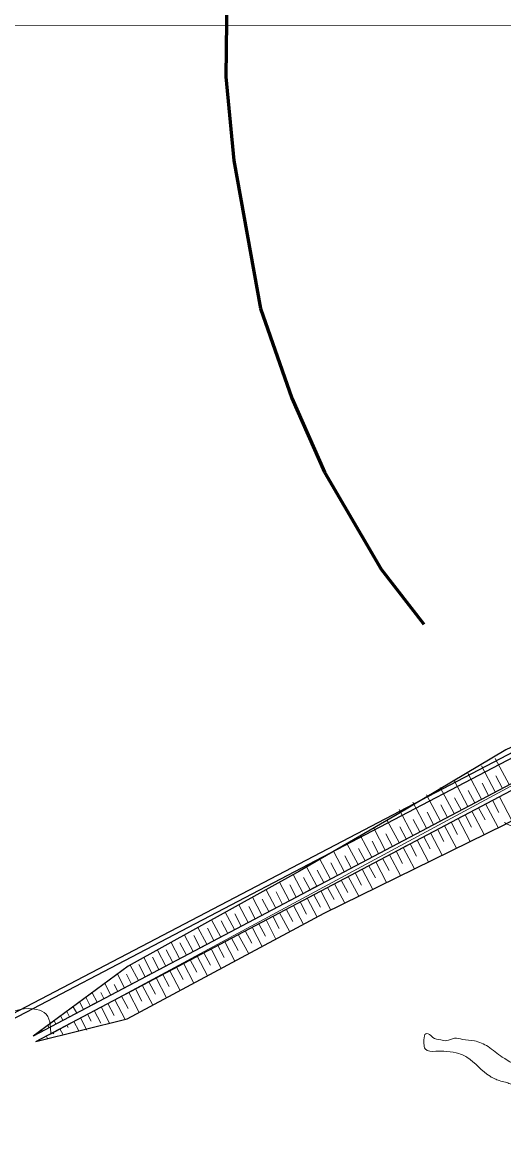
# Model space of a CAD drawing. Extents: x 553962 to 842807, y 8883888 to 9032388.
# Drawn here: x 797273.5 to 797468, y 9019991.3 to 9020443.3 of the extents above; entities that cross this region are included whole.
import ezdxf

# ---------------------------------------------------------------- set-up
doc = ezdxf.new("R2010")
doc.units = 0
doc.header["$LTSCALE"] = 150
doc.linetypes.add('LONG_DASH_SHORT_DASH', pattern=[9.9, 6, -1.2, 1.5, -1.2])
doc.layers.add('60', color=7, linetype='Continuous', lineweight=53)

msp = doc.modelspace()

# ---------------------------------------------------------------- linework, layer by layer
at = {"layer": '60', "lineweight": 13}
for p, q in [((797119.9, 9020442.5), (797734, 9020441.4)), ((797690.7, 9020253.4), (797285, 9020035)), ((797470.2, 9020135.7), (797464.6, 9020146.2)), ((797464.6, 9020132.8), (797459.1, 9020143.3)), ((797453.5, 9020126.9), (797448, 9020137.4)), ((797459.1, 9020129.8), (797453.5, 9020140.4)), ((797467.5, 9020134.2), (797464.8, 9020139.2)), ((797448, 9020124), (797442.4, 9020134.5)), ((797456.4, 9020128.4), (797453.7, 9020133.4)), ((797461.9, 9020131.3), (797459.3, 9020136.3)), ((797468.8, 9020134.9), (797463.3, 9020132)), ((797467.7, 9020131.6), (797473.2, 9020134.5)), ((797436.9, 9020118.1), (797431.3, 9020128.7)), ((797442.5, 9020121), (797436.9, 9020131.6)), ((797450.8, 9020125.5), (797448.2, 9020130.4)), ((797457.7, 9020129.1), (797452.2, 9020126.2)), ((797456.6, 9020125.7), (797462.1, 9020128.7)), ((797463.3, 9020132), (797457.7, 9020129.1)), ((797460.7, 9020127.9), (797465.8, 9020118.4)), ((797462.1, 9020128.7), (797467.7, 9020131.6)), ((797463.5, 9020129.4), (797466.1, 9020124.4)), ((797466.3, 9020130.8), (797471.3, 9020121.3)), ((797431.3, 9020115.2), (797425.8, 9020125.7)), ((797439.7, 9020119.6), (797437.1, 9020124.6)), ((797445.3, 9020122.5), (797442.6, 9020127.5)), ((797452.2, 9020126.2), (797446.6, 9020123.2)), ((797451, 9020122.8), (797456.6, 9020125.7)), ((797452.4, 9020123.5), (797455, 9020118.5)), ((797455.2, 9020125), (797460.1, 9020115.6)), ((797457.9, 9020126.4), (797460.5, 9020121.5)), ((797425.8, 9020112.3), (797421, 9020121.3)), ((797434.2, 9020116.7), (797431.5, 9020121.7)), ((797441.1, 9020120.3), (797435.5, 9020117.4)), ((797439.9, 9020117), (797445.5, 9020119.9)), ((797446.6, 9020123.2), (797441.1, 9020120.3)), ((797444.1, 9020119.1), (797448.9, 9020110.1)), ((797445.5, 9020119.9), (797451, 9020122.8)), ((797446.8, 9020120.6), (797449.4, 9020115.6)), ((797449.6, 9020122.1), (797454.5, 9020112.8)), ((797414.7, 9020106.4), (797410.2, 9020115)), ((797420.2, 9020109.3), (797415.6, 9020118.2)), ((797423.1, 9020110.8), (797420.4, 9020115.8)), ((797430, 9020114.5), (797424.4, 9020111.5)), ((797428.6, 9020113.8), (797426, 9020118.7)), ((797435.5, 9020117.4), (797430, 9020114.5)), ((797434.4, 9020114), (797439.9, 9020117)), ((797435.7, 9020114.7), (797438.3, 9020109.8)), ((797438.5, 9020116.2), (797443.2, 9020107.3)), ((797441.3, 9020117.7), (797443.9, 9020112.7)), ((797409.2, 9020103.5), (797404.7, 9020111.9)), ((797412, 9020105), (797409.3, 9020110)), ((797417.5, 9020107.9), (797414.9, 9020112.9)), ((797424.4, 9020111.5), (797418.9, 9020108.6)), ((797423.3, 9020108.2), (797428.8, 9020111.1)), ((797427.4, 9020110.4), (797432, 9020101.7)), ((797428.8, 9020111.1), (797434.4, 9020114)), ((797430.2, 9020111.8), (797432.8, 9020106.8)), ((797433, 9020113.3), (797437.6, 9020104.5)), ((797398.1, 9020097.6), (797393.8, 9020105.7)), ((797403.6, 9020100.6), (797399.3, 9020108.8)), ((797406.4, 9020102.1), (797403.8, 9020107)), ((797413.3, 9020105.7), (797407.8, 9020102.8)), ((797418.9, 9020108.6), (797413.3, 9020105.7)), ((797417.7, 9020105.2), (797423.3, 9020108.2)), ((797419.1, 9020106), (797421.7, 9020101)), ((797421.9, 9020107.4), (797426.3, 9020099)), ((797424.6, 9020108.9), (797427.2, 9020103.9)), ((797392.5, 9020094.7), (797388.4, 9020102.5)), ((797395.3, 9020096.2), (797392.7, 9020101.2)), ((797400.9, 9020099.1), (797398.2, 9020104.1)), ((797407.8, 9020102.8), (797402.2, 9020099.8)), ((797406.6, 9020099.4), (797412.2, 9020102.3)), ((797410.8, 9020101.6), (797415.1, 9020093.4)), ((797412.2, 9020102.3), (797417.7, 9020105.2)), ((797413.5, 9020103), (797416.2, 9020098.1)), ((797416.3, 9020104.5), (797420.7, 9020096.2)), ((797381.4, 9020088.9), (797377.4, 9020096.4)), ((797387, 9020091.8), (797382.9, 9020099.4)), ((797389.8, 9020093.3), (797387.2, 9020098.2)), ((797396.7, 9020096.9), (797391.1, 9020094)), ((797395.5, 9020093.5), (797401.1, 9020096.5)), ((797402.2, 9020099.8), (797396.7, 9020096.9)), ((797401.1, 9020096.5), (797406.6, 9020099.4)), ((797402.4, 9020097.2), (797405.1, 9020092.2)), ((797405.2, 9020098.7), (797409.5, 9020090.7)), ((797408, 9020100.1), (797410.6, 9020095.1)), ((797375.9, 9020085.9), (797372, 9020093.3)), ((797378.7, 9020087.4), (797376.1, 9020092.4)), ((797384.2, 9020090.3), (797381.6, 9020095.3)), ((797391.1, 9020094), (797385.6, 9020091.1)), ((797390, 9020090.6), (797395.5, 9020093.5)), ((797394.1, 9020092.8), (797398.2, 9020085.1)), ((797396.9, 9020094.2), (797399.5, 9020089.3)), ((797399.7, 9020095.7), (797403.8, 9020087.9)), ((797364.8, 9020080.1), (797361, 9020087.2)), ((797370.3, 9020083), (797366.5, 9020090.3)), ((797373.1, 9020084.5), (797370.5, 9020089.5)), ((797380, 9020088.1), (797374.5, 9020085.2)), ((797378.9, 9020084.8), (797384.4, 9020087.7)), ((797385.6, 9020091.1), (797380, 9020088.1)), ((797384.4, 9020087.7), (797390, 9020090.6)), ((797385.8, 9020088.4), (797388.4, 9020083.4)), ((797388.6, 9020089.9), (797392.6, 9020082.2)), ((797391.3, 9020091.3), (797394, 9020086.3)), ((797359.2, 9020077.2), (797355.5, 9020084.2)), ((797362, 9020078.6), (797359.4, 9020083.6)), ((797367.6, 9020081.6), (797365, 9020086.5)), ((797374.5, 9020085.2), (797368.9, 9020082.3)), ((797373.3, 9020081.8), (797378.9, 9020084.8)), ((797377.5, 9020084), (797381.6, 9020076.3)), ((797380.2, 9020085.5), (797382.8, 9020080.5)), ((797383.1, 9020087), (797387.1, 9020079.3)), ((797353.7, 9020074.2), (797350, 9020081.1)), ((797356.5, 9020075.7), (797353.9, 9020080.7)), ((797363.4, 9020079.3), (797357.8, 9020076.4)), ((797362.2, 9020076), (797367.8, 9020078.9)), ((797368.9, 9020082.3), (797363.4, 9020079.3)), ((797366.4, 9020078.2), (797370.5, 9020070.4)), ((797367.8, 9020078.9), (797373.3, 9020081.8)), ((797369.1, 9020079.6), (797371.8, 9020074.6)), ((797372, 9020081.1), (797376, 9020073.3)), ((797374.7, 9020082.6), (797377.3, 9020077.6)), ((797342.6, 9020068.4), (797339.1, 9020075)), ((797345.4, 9020069.9), (797342.8, 9020074.8)), ((797348.1, 9020071.3), (797344.5, 9020078.1)), ((797350.9, 9020072.8), (797348.3, 9020077.8)), ((797357.8, 9020076.4), (797352.3, 9020073.5)), ((797356.7, 9020073.1), (797362.2, 9020076)), ((797358, 9020073.8), (797360.7, 9020068.8)), ((797360.8, 9020075.2), (797365, 9020067.4)), ((797363.6, 9020076.7), (797366.2, 9020071.7)), ((797337, 9020065.5), (797333.6, 9020072)), ((797339.8, 9020066.9), (797337.2, 9020071.9)), ((797346.7, 9020070.6), (797341.2, 9020067.6)), ((797345.6, 9020067.2), (797351.1, 9020070.1)), ((797352.3, 9020073.5), (797346.7, 9020070.6)), ((797349.8, 9020069.4), (797353.9, 9020061.5)), ((797351.1, 9020070.1), (797356.7, 9020073.1)), ((797352.5, 9020070.8), (797355.1, 9020065.9)), ((797355.3, 9020072.3), (797359.4, 9020064.5)), ((797325.9, 9020059.6), (797322.6, 9020065.9)), ((797328.7, 9020061.1), (797326.1, 9020066.1)), ((797331.5, 9020062.5), (797328.1, 9020068.9)), ((797335.6, 9020064.7), (797330.1, 9020061.8)), ((797334.3, 9020064), (797331.7, 9020069)), ((797341.2, 9020067.6), (797335.6, 9020064.7)), ((797340, 9020064.3), (797345.6, 9020067.2)), ((797341.4, 9020065), (797344, 9020060)), ((797344.2, 9020066.5), (797348.4, 9020058.6)), ((797346.9, 9020067.9), (797349.6, 9020062.9)), ((797320.4, 9020056.7), (797317.1, 9020062.8)), ((797323.2, 9020058.2), (797320.6, 9020063.1)), ((797330.1, 9020061.8), (797324.5, 9020058.9)), ((797328.9, 9020058.4), (797334.5, 9020061.3)), ((797333.1, 9020060.6), (797337.3, 9020052.6)), ((797334.5, 9020061.3), (797340, 9020064.3)), ((797335.8, 9020062.1), (797338.5, 9020057.1)), ((797338.7, 9020063.6), (797342.8, 9020055.6)), ((797314.8, 9020053.7), (797312, 9020059.2)), ((797319, 9020055.9), (797313.4, 9020053)), ((797317.6, 9020055.2), (797315.6, 9020059.2)), ((797324.5, 9020058.9), (797319, 9020055.9)), ((797323.4, 9020055.5), (797328.9, 9020058.4)), ((797324.7, 9020056.2), (797327.4, 9020051.2)), ((797327.6, 9020057.7), (797331.8, 9020049.7)), ((797330.3, 9020059.1), (797332.9, 9020054.2)), ((797303.7, 9020047.9), (797301.7, 9020051.7)), ((797306.5, 9020049.4), (797305.3, 9020051.8)), ((797309.3, 9020050.8), (797306.8, 9020055.5)), ((797313.4, 9020053), (797307.9, 9020050.1)), ((797312.1, 9020052.3), (797310.6, 9020055.1)), ((797312.3, 9020049.7), (797317.8, 9020052.6)), ((797316.5, 9020051.8), (797320.7, 9020043.8)), ((797317.8, 9020052.6), (797323.4, 9020055.5)), ((797319.2, 9020053.3), (797321.8, 9020048.3)), ((797322, 9020054.8), (797326.3, 9020046.7)), ((797298.2, 9020045), (797296.6, 9020048)), ((797302.3, 9020047.2), (797296.8, 9020044.2)), ((797301, 9020046.5), (797299.2, 9020049.9)), ((797301.2, 9020043.8), (797306.8, 9020046.7)), ((797307.9, 9020050.1), (797302.3, 9020047.2)), ((797306.8, 9020046.7), (797312.3, 9020049.7)), ((797308.1, 9020047.4), (797310.7, 9020042.5)), ((797310.9, 9020048.9), (797315.1, 9020041)), ((797313.6, 9020050.4), (797316.3, 9020045.4)), ((797289.9, 9020040.6), (797289, 9020042.4)), ((797292.6, 9020042), (797291.5, 9020044.2)), ((797295.5, 9020043.5), (797294.1, 9020046.1)), ((797295.7, 9020040.9), (797301.2, 9020043.8)), ((797299.8, 9020043.1), (797301.3, 9020040.3)), ((797302.6, 9020044.5), (797305.2, 9020039.5)), ((797305.4, 9020046), (797308.8, 9020039.4)), ((797284.3, 9020037.7), (797283.8, 9020038.6)), ((797287.1, 9020039.1), (797286.4, 9020040.5)), ((797290.1, 9020038), (797295.7, 9020040.9)), ((797291.5, 9020038.7), (797292, 9020037.7)), ((797294.3, 9020040.1), (797296.3, 9020036.3)), ((797297, 9020041.6), (797299.6, 9020036.6)), ((797278.8, 9020034.8), (797278.7, 9020034.9)), ((797281.5, 9020036.2), (797281.2, 9020036.7)), ((797283.2, 9020034.3), (797283.7, 9020033.2)), ((797285.9, 9020035.7), (797286.2, 9020035.1)), ((797288.7, 9020037.2), (797290, 9020034.8)), ((797280.3, 9020032.8), (797280.5, 9020032.5))]:
    msp.add_line(p, q, dxfattribs=at)
at = {"layer": '60', "lineweight": 25}
for p, q in [((797677.2, 9020256.2), (797251.1, 9020033.5)), ((797252, 9020031.9), (797678.1, 9020254.6)), ((797690.8, 9020252), (797277.9, 9020034.2)), ((797279, 9020032.1), (797691.9, 9020249.8))]:
    msp.add_line(p, q, dxfattribs=at)
at = {"layer": '60', "linetype": 'LONG_DASH_SHORT_DASH', "lineweight": 60}
msp.add_lwpolyline([(797356.2, 9020455), (797355.8, 9020421.3), (797359, 9020387.6), (797369.8, 9020327.9), (797382.4, 9020291.6), (797395.6, 9020261.8), (797418.5, 9020222.7), (797435.8, 9020200.4)], dxfattribs=at)
at = {"layer": '60', "lineweight": 25}
for points in [[(797690.8, 9020252), (797610.2, 9020216.5), (797513.7, 9020172.4), (797482.5, 9020156.1), (797468.9, 9020149.7), (797425, 9020123.6), (797385.5, 9020100.8), (797316.3, 9020062.4), (797277.9, 9020034.2)], [(797279, 9020032.1), (797315.9, 9020041.2), (797395.5, 9020083.8), (797468.7, 9020119.8), (797544.2, 9020161.2), (797616.4, 9020202.5), (797691.9, 9020249.8)]]:
    msp.add_lwpolyline(points, dxfattribs=at)
at = {"layer": '60', "lineweight": 13}
for points in [[(797296.8, 9020044.2), (797291.2, 9020041.3), (797285.7, 9020038.4), (797280.2, 9020035.5)], [(797279, 9020032.1), (797284.6, 9020035), (797290.1, 9020037.9)]]:
    msp.add_lwpolyline(points, dxfattribs=at)
for points in [[(797285, 9020035), (797284.8, 9020038.8), (797283.2, 9020043.1), (797279.3, 9020045), (797266.3, 9020043), (797262.7, 9020041.1), (797258.8, 9020038.5), (797250.9, 9020042), (797244.2, 9020043.5), (797241, 9020044.8), (797235.1, 9020044.7), (797232.8, 9020047.6), (797229.1, 9020049.3), (797224.7, 9020048.4), (797219, 9020054.7), (797209.1, 9020062.5), (797203.1, 9020066.5), (797200.7, 9020071.6), (797195.3, 9020076), (797196.1, 9020086.2), (797202.3, 9020090.6), (797203.8, 9020093.9), (797203.7, 9020099.2), (797203.8, 9020099.5), (797202.2, 9020104.2), (797196.9, 9020108.7), (797190, 9020107.3), (797185.8, 9020107.5), (797184.5, 9020108.5), (797181.3, 9020110.3), (797174, 9020111.4), (797166.3, 9020113.4), (797157.1, 9020115.5), (797148.6, 9020117.6), (797139.4, 9020117.8), (797133.2, 9020118.1), (797128.9, 9020123.1), (797127.9, 9020125.5), (797131.9, 9020130), (797137.1, 9020130.5), (797136.3, 9020135.4), (797133.1, 9020139.7), (797132.7, 9020143.1), (797139.8, 9020145.7), (797148.5, 9020142.4), (797160, 9020139.5), (797166.4, 9020139.9), (797172.2, 9020143.8), (797173.6, 9020151.4), (797172.4, 9020155.9), (797173.3, 9020160.2), (797180.2, 9020159.1), (797185.8, 9020159.5), (797189.4, 9020160.7), (797194.9, 9020161.2), (797195.7, 9020161.2), (797199.2, 9020161.4), (797202.1, 9020160.5), (797207.3, 9020158.3), (797213.7, 9020157.4), (797219.4, 9020163.8), (797225.7, 9020170.3), (797233.2, 9020175.6), (797238.2, 9020178.3), (797245.8, 9020181.3), (797252.6, 9020187.7), (797256.8, 9020195.9), (797258.2, 9020201.9), (797260.3, 9020209.3), (797262, 9020212), (797263.2, 9020213.2), (797264.1, 9020222.9), (797260.8, 9020227.1), (797254.9, 9020226.9), (797250.8, 9020226.4), (797245.6, 9020225.1), (797240.6, 9020228), (797235.3, 9020230.3), (797231.5, 9020232.4), (797218.3, 9020244), (797214.3, 9020247.6), (797205.6, 9020253.1), (797196, 9020256.1), (797186.7, 9020259.2), (797182.4, 9020260.8), (797172.8, 9020261.1), (797168.5, 9020263), (797162, 9020268), (797156.8, 9020272.7), (797147.7, 9020275.9), (797139.3, 9020277.9)], [(797285, 9020035), (797284.8, 9020038.8), (797283.2, 9020043.1), (797279.3, 9020045), (797266.3, 9020043), (797262.7, 9020041.1), (797258.8, 9020038.5), (797250.9, 9020042), (797244.2, 9020043.5), (797241, 9020044.8), (797235.1, 9020044.7), (797232.8, 9020047.6), (797229.1, 9020049.3), (797224.7, 9020048.4), (797219, 9020054.7), (797209.1, 9020062.5), (797203.1, 9020066.5), (797200.7, 9020071.6), (797195.3, 9020076), (797196.1, 9020086.2), (797202.3, 9020090.6), (797203.8, 9020093.9), (797203.7, 9020099.2), (797203.8, 9020099.5), (797202.2, 9020104.2), (797196.9, 9020108.7), (797190, 9020107.3), (797185.8, 9020107.5), (797184.5, 9020108.5), (797181.3, 9020110.3), (797174, 9020111.4), (797166.3, 9020113.4), (797157.1, 9020115.5), (797148.6, 9020117.6), (797139.4, 9020117.8), (797133.2, 9020118.1), (797128.9, 9020123.1), (797127.9, 9020125.5), (797131.9, 9020130), (797137.1, 9020130.5), (797136.3, 9020135.4), (797133.1, 9020139.7), (797132.7, 9020143.1), (797139.8, 9020145.7), (797148.5, 9020142.4), (797160, 9020139.5), (797166.4, 9020139.9), (797172.2, 9020143.8), (797173.6, 9020151.4), (797172.4, 9020155.9), (797173.3, 9020160.2), (797180.2, 9020159.1), (797185.8, 9020159.5), (797189.4, 9020160.7), (797194.9, 9020161.2), (797195.7, 9020161.2), (797199.2, 9020161.4), (797202.1, 9020160.5), (797207.3, 9020158.3), (797213.7, 9020157.4), (797219.4, 9020163.8), (797225.7, 9020170.3), (797233.2, 9020175.6), (797238.2, 9020178.3), (797245.8, 9020181.3), (797252.6, 9020187.7), (797256.8, 9020195.9), (797258.2, 9020201.9), (797260.3, 9020209.3), (797262, 9020212), (797263.2, 9020213.2), (797264.1, 9020222.9), (797260.8, 9020227.1), (797254.9, 9020226.9), (797250.8, 9020226.4), (797245.6, 9020225.1), (797240.6, 9020228), (797235.3, 9020230.3), (797231.5, 9020232.4), (797218.3, 9020244), (797214.3, 9020247.6), (797205.6, 9020253.1), (797196, 9020256.1), (797186.7, 9020259.2), (797182.4, 9020260.8), (797172.8, 9020261.1), (797168.5, 9020263), (797162, 9020268), (797156.8, 9020272.7), (797147.7, 9020275.9), (797139.3, 9020277.9)], [(797468.3, 9020120.4), (797475.6, 9020117.2), (797479.5, 9020116.2), (797483.9, 9020115.6), (797488.8, 9020116), (797492.7, 9020115.6), (797497.9, 9020114), (797501.8, 9020112.2), (797504.5, 9020110.6), (797508.9, 9020107.5), (797512.9, 9020105.4), (797516.9, 9020103.1), (797521, 9020099.8), (797521.7, 9020096.7), (797524.3, 9020087.8), (797525.7, 9020084.7), (797527.1, 9020081.9), (797529.9, 9020079.1), (797531.9, 9020076.1), (797531.9, 9020074.7), (797530.7, 9020070.5), (797531, 9020068.1), (797532.4, 9020065.9), (797535.7, 9020063.6), (797540.1, 9020060.3), (797541.7, 9020054.7), (797542.3, 9020051.3), (797543.8, 9020047.1), (797546.4, 9020041.7), (797548.7, 9020039.5), (797550.3, 9020034.4), (797552, 9020032.2), (797552.1, 9020029.2), (797551.8, 9020026.1), (797549.6, 9020024.6), (797547.1, 9020023.6), (797546.1, 9020020.7), (797543.9, 9020016.7), (797540.2, 9020018.2), (797537.7, 9020019.2), (797532.9, 9020020.2), (797529.5, 9020022.2), (797527.8, 9020023.3), (797526.7, 9020025.9), (797526.1, 9020028.2), (797522.6, 9020027.1), (797518.8, 9020024.5), (797519.6, 9020023.3), (797528.5, 9020016.6), (797530.1, 9020012.2), (797530.2, 9020005.7), (797530.3, 9020000.9), (797531.1, 9019997), (797531.3, 9019995.8), (797531.4, 9019992.9), (797530, 9019991.9), (797525, 9019991.9), (797520.7, 9019993.1), (797513.9, 9019995.1), (797510.6, 9019997.5), (797505.4, 9020001.7), (797501.2, 9020004), (797495.2, 9020006.2), (797490, 9020009.6), (797485.5, 9020013.2), (797475.9, 9020020.9), (797467.4, 9020025.8), (797461.7, 9020030), (797456.2, 9020032.3), (797451.4, 9020032.9), (797448.1, 9020033.4), (797445, 9020032.4), (797442.6, 9020032.7), (797439.4, 9020033.7), (797437.5, 9020035.2), (797436.5, 9020035.2), (797436, 9020034.3), (797435.8, 9020031.2), (797436.3, 9020029.1), (797440.6, 9020028.1), (797443.9, 9020028.1), (797448.8, 9020027.5), (797453.2, 9020025.7), (797462.5, 9020018), (797464.4, 9020017), (797466.2, 9020016.3), (797468.8, 9020015.6), (797470.6, 9020015), (797475.8, 9020012.3), (797480.5, 9020008.2), (797481.8, 9020006.1)]]:
    msp.add_spline(points, degree=3, dxfattribs=at)

doc.saveas('drawing.dxf')
